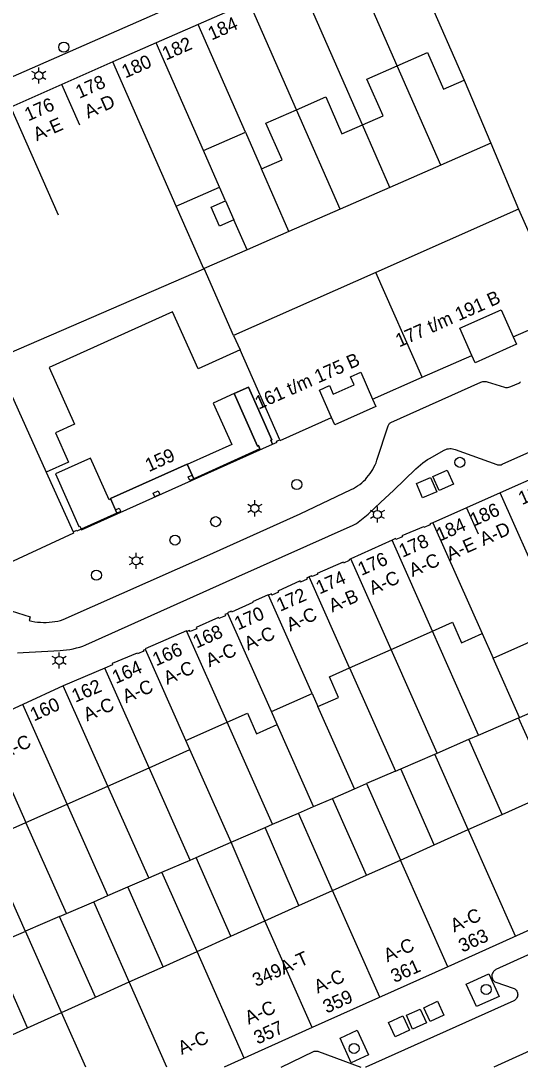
# Model space of a CAD drawing. Extents: x 122462 to 123306, y 485548 to 486417.
# Drawn here: x 123170.2 to 123225.8, y 485548.3 to 485664.9 of the extents above; entities that cross this region are included whole.
import ezdxf

# ---------------------------------------------------------------- set-up
doc = ezdxf.new("R2010")
doc.units = 0
for name, color, linetype in [('B-WE-IE-MEUBILAIR_WEGMEUBILAIR_VERKEERSBORD-S', 7, 'Continuous'), ('Level 1', 7, 'Continuous'), ('Level 10', 7, 'Continuous'), ('Level 11', 7, 'Continuous'), ('Level 17', 7, 'Continuous'), ('Level 19', 7, 'Continuous'), ('Level 2', 7, 'Continuous'), ('Level 34', 7, 'Continuous'), ('Level 4', 7, 'Continuous'), ('Level 42', 7, 'Continuous'), ('Level 50', 7, 'Continuous'), ('Level 53', 7, 'Continuous'), ('N-WE-AL-T25', 7, 'Continuous')]:
    doc.layers.add(name, color=color, linetype=linetype)

msp = doc.modelspace()

# ---------------------------------------------------------------- linework, layer by layer
at = {"layer": 'Level 1'}
for p, q in [((123195.58, 485667.02), (123189.89, 485664.53)), ((123189.89, 485664.53), (123185.23, 485662.48)), ((123185.23, 485662.48), (123180.41, 485660.35)), ((123180.41, 485660.35), (123174.72, 485657.83)), ((123219.52, 485658.31), (123222.48, 485651.29)), ((123174.72, 485657.83), (123169.02, 485655.31)), ((123190.49, 485650.47), (123195.16, 485652.51)), ((123195.16, 485652.51), (123196.95, 485648.42)), ((123222.48, 485651.29), (123225.58, 485643.93)), ((123192.29, 485646.38), (123190.49, 485650.47)), ((123187.46, 485644.26), (123192.29, 485646.38)), ((123190.52, 485637.28), (123187.46, 485644.26)), ((123225.58, 485643.93), (123209.69, 485636.89)), ((123167.68, 485627.41), (123190.52, 485637.28)), ((123209.69, 485636.89), (123193.84, 485629.87)), ((123193.84, 485629.87), (123194.56, 485628.25)), ((123231.28, 485615.76), (123223.54, 485612.32)), ((123172.98, 485614.62), (123175.97, 485607.99)), ((123189.22, 485614.28), (123189.4, 485613.9)), ((123223.54, 485612.32), (123219.79, 485610.66)), ((123180.85, 485610.06), (123180.68, 485610.44)), ((123219.79, 485610.66), (123216.03, 485608.99)), ((123211.49, 485607.04), (123206.9, 485604.97)), ((123211.39, 485594.87), (123215.99, 485596.91)), ((123221.52, 485596.64), (123222.74, 485593.9)), ((123206.77, 485592.81), (123211.39, 485594.87)), ((123179.49, 485592.78), (123174.88, 485590.8)), ((123174.88, 485590.8), (123170.36, 485588.74)), ((123198.05, 485587.95), (123202.59, 485589.97)), ((123202.59, 485589.97), (123203.24, 485588.52)), ((123170.36, 485588.74), (123165.79, 485586.65)), ((123198.7, 485586.5), (123198.05, 485587.95)), ((123188.53, 485584.71), (123193.13, 485586.75)), ((123188.98, 485583.7), (123188.53, 485584.71)), ((123184.43, 485581.68), (123188.98, 485583.7)), ((123179.84, 485579.64), (123184.43, 485581.68)), ((123175.3, 485577.62), (123179.84, 485579.64)), ((123170.71, 485575.58), (123175.3, 485577.62)), ((123223.76, 485576.49), (123227.47, 485578.16)), ((123219.98, 485574.8), (123223.76, 485576.49)), ((123166.16, 485573.56), (123170.71, 485575.58)), ((123216.2, 485573.1), (123219.98, 485574.8)), ((123212.43, 485571.4), (123216.2, 485573.1)), ((123208.65, 485569.71), (123212.43, 485571.4)), ((123204.87, 485568.01), (123208.65, 485569.71)), ((123201.12, 485566.33), (123204.87, 485568.01)), ((123197.34, 485564.63), (123201.12, 485566.33)), ((123232.84, 485566.32), (123217.69, 485559.51)), ((123193.55, 485562.92), (123197.32, 485564.62)), ((123197.32, 485564.62), (123197.34, 485564.63)), ((123189.77, 485561.21), (123193.55, 485562.92)), ((123186, 485559.51), (123189.77, 485561.21)), ((123182.22, 485557.81), (123186, 485559.51)), ((123217.69, 485559.51), (123202.58, 485552.73)), ((123178.45, 485556.11), (123182.22, 485557.81)), ((123174.68, 485554.41), (123178.45, 485556.11)), ((123170.9, 485552.7), (123174.68, 485554.41)), ((123202.58, 485552.73), (123192.81, 485548.32))]:
    msp.add_line(p, q, dxfattribs=at)
for points in [[(123212.08, 485659.93), (123215.44, 485661.4), (123217.24, 485657.31), (123219.52, 485658.31)], [(123208.19, 485653.35), (123210.49, 485654.35), (123208.69, 485658.44), (123212.08, 485659.93)], [(123200.85, 485655.01), (123204.11, 485656.44), (123205.9, 485652.34), (123208.19, 485653.35)], [(123196.95, 485648.42), (123199.24, 485649.42), (123197.45, 485653.52), (123200.85, 485655.01)], [(123194.56, 485628.25), (123189.88, 485626.15), (123187.04, 485632.48), (123173.29, 485626.3), (123176.13, 485619.97), (123174, 485619.01), (123175.47, 485615.74), (123172.98, 485614.62)], [(123214.86, 485625.21), (123220.39, 485627.64), (123219.04, 485630.66), (123223.63, 485632.71), (123224.97, 485629.71), (123230.76, 485632.23)], [(123198.99, 485618.24), (123199.02, 485618.17), (123204.76, 485620.72), (123203.4, 485623.77), (123204.52, 485624.27), (123204.95, 485623.31), (123207.26, 485624.35), (123206.86, 485625.25), (123208, 485625.76), (123209.33, 485622.77), (123214.86, 485625.21)], [(123189.4, 485613.9), (123196.77, 485617.21), (123196.61, 485617.58), (123196.5, 485617.53), (123193.89, 485623.38)], [(123193.89, 485623.38), (123195.49, 485624.1), (123198.11, 485618.23), (123197.99, 485618.18), (123198.18, 485617.76), (123198.68, 485617.98), (123198.63, 485618.08), (123198.99, 485618.24)], [(123180.68, 485610.44), (123180.12, 485611.68), (123188.66, 485615.52), (123189.22, 485614.28)], [(123175.97, 485607.99), (123176.37, 485608.17), (123176.41, 485608.07), (123180.85, 485610.06)], [(123216.03, 485608.99), (123215.7, 485608.85), (123215.74, 485608.76), (123215.04, 485608.46), (123215, 485608.55), (123212.6, 485607.52), (123212.64, 485607.43), (123211.93, 485607.13), (123211.89, 485607.22), (123211.49, 485607.04)], [(123206.9, 485604.97), (123206.68, 485604.87), (123206.72, 485604.78), (123206.08, 485604.5), (123206.04, 485604.59), (123203.17, 485603.35), (123203.21, 485603.26), (123202.58, 485602.99), (123202.54, 485603.08), (123202.26, 485602.96)], [(123202.26, 485602.96), (123201.98, 485602.83), (123202.04, 485602.7), (123201.31, 485602.37), (123201.25, 485602.5), (123198.79, 485601.38), (123198.85, 485601.25), (123198.12, 485600.92), (123198.06, 485601.05), (123197.73, 485600.91)], [(123197.73, 485600.91), (123197.71, 485600.96), (123195.95, 485600.18), (123195.99, 485600.09), (123193.6, 485599.03), (123193.56, 485599.12), (123193.17, 485598.94), (123193.19, 485598.89)], [(123222.74, 485593.9), (123230.24, 485597.23), (123228.49, 485601.17)], [(123193.19, 485598.89), (123192.87, 485598.75), (123192.93, 485598.61), (123192.21, 485598.3), (123192.15, 485598.43), (123189.67, 485597.33), (123189.74, 485597.18), (123189.01, 485596.86), (123188.95, 485596.99), (123188.64, 485596.85)], [(123215.99, 485596.91), (123218.22, 485597.9), (123219.24, 485595.62), (123221.52, 485596.64)], [(123188.64, 485596.85), (123188.59, 485596.96), (123183.99, 485594.93), (123184.02, 485594.86)], [(123184.02, 485594.86), (123183.79, 485594.76), (123183.83, 485594.68), (123183.13, 485594.38), (123183.1, 485594.47), (123180.31, 485593.29), (123180.37, 485593.16), (123179.49, 485592.78)], [(123203.24, 485588.52), (123205.52, 485589.53), (123204.51, 485591.81), (123206.77, 485592.81)], [(123193.13, 485586.75), (123195.4, 485587.76), (123196.41, 485585.48), (123198.7, 485586.5)], [(123164.65, 485549.89), (123166.83, 485550.87), (123170.9, 485552.7)]]:
    msp.add_lwpolyline(points, dxfattribs=at)
at = {"layer": 'Level 10'}
msp.add_lwpolyline([(123176.9, 485608.2), (123198.18, 485617.76), (123197.99, 485618.18), (123198.11, 485618.23), (123195.49, 485624.1), (123193.89, 485623.38), (123196.5, 485617.53), (123196.61, 485617.58), (123196.77, 485617.21), (123189.4, 485613.9), (123188.66, 485615.52), (123180.12, 485611.68), (123180.85, 485610.06), (123176.87, 485608.27), (123176.9, 485608.2)], dxfattribs=at)
at = {"layer": 'Level 11'}
for points in [[(123224.97, 485629.71), (123225.35, 485628.89), (123220.76, 485626.82), (123220.39, 485627.64)], [(123209.33, 485622.77), (123209.7, 485621.95), (123205.13, 485619.9), (123204.76, 485620.72)]]:
    msp.add_lwpolyline(points, dxfattribs=at)
at = {"layer": 'Level 17'}
for points in [[(123207.55, 485675.57), (123168.36, 485658.32)], [(123209.05, 485614.46), (123209.21, 485614.69), (123209.35, 485614.93), (123209.48, 485615.17), (123209.6, 485615.43), (123209.71, 485615.68), (123209.8, 485615.95), (123211.05, 485619.79), (123211.08, 485619.86), (123211.12, 485619.94), (123211.17, 485620), (123211.23, 485620.06), (123211.3, 485620.11), (123211.37, 485620.15), (123221.38, 485624.65), (123221.49, 485624.7), (123221.61, 485624.72), (123221.72, 485624.74), (123221.84, 485624.74), (123221.96, 485624.73), (123222.08, 485624.7), (123224.02, 485624.11), (123224.13, 485624.08), (123224.25, 485624.07), (123224.37, 485624.07), (123224.49, 485624.09), (123224.61, 485624.12), (123224.72, 485624.16), (123225.61, 485624.56), (123225.71, 485624.62), (123225.81, 485624.69)], [(123169.78, 485594.48), (123170.42, 485594.52), (123171.07, 485594.55), (123174.51, 485594.75), (123174.88, 485594.78), (123175.25, 485594.82), (123175.61, 485594.87), (123175.98, 485594.94), (123176.34, 485595.03), (123176.7, 485595.13), (123177.05, 485595.24), (123177.39, 485595.37), (123194.08, 485602.87), (123207.17, 485608.73), (123207.53, 485608.91), (123208.84, 485609.95), (123210.25, 485611.29), (123211.66, 485612.59), (123214.15, 485615), (123214.39, 485615.23), (123214.65, 485615.44), (123214.91, 485615.65), (123215.18, 485615.84), (123215.45, 485616.02), (123215.73, 485616.19), (123217.22, 485617.05), (123217.36, 485617.11), (123217.5, 485617.17), (123217.64, 485617.21), (123217.79, 485617.24), (123217.94, 485617.25), (123218.09, 485617.25), (123218.23, 485617.23), (123218.38, 485617.2), (123218.52, 485617.16), (123223.15, 485615.48), (123223.25, 485615.45), (123223.35, 485615.43), (123223.45, 485615.43), (123223.55, 485615.44), (123223.65, 485615.46), (123223.75, 485615.5), (123237.93, 485621.84)], [(123168.35, 485599.41), (123171.2, 485598.5), (123171.08, 485598.1), (123171.39, 485598.02), (123171.71, 485597.96), (123172.02, 485597.92), (123172.34, 485597.89), (123172.66, 485597.88), (123172.98, 485597.88), (123173.3, 485597.9), (123173.62, 485597.93), (123173.94, 485597.97), (123174.26, 485598.03), (123174.57, 485598.11), (123174.88, 485598.2), (123190.86, 485605.32), (123201.26, 485609.97), (123206.94, 485612.68), (123207.19, 485612.81), (123207.43, 485612.95), (123207.66, 485613.1), (123207.89, 485613.26), (123208.11, 485613.44), (123208.32, 485613.62), (123208.52, 485613.82), (123208.7, 485614.02), (123208.88, 485614.24), (123209.05, 485614.46)], [(123175.97, 485607.99), (123176.03, 485607.84), (123162.14, 485601.39)], [(123231.66, 485563.09), (123223.07, 485559.18), (123222.98, 485559.13), (123222.89, 485559.07), (123222.81, 485558.99), (123222.74, 485558.9), (123222.69, 485558.8), (123222.65, 485558.7), (123222.62, 485558.59), (123222.61, 485558.48), (123222.62, 485558.37), (123222.64, 485558.26), (123222.68, 485558.16), (123222.73, 485558.06), (123222.8, 485557.97), (123222.87, 485557.89), (123222.96, 485557.82), (123223.06, 485557.77), (123224.98, 485557.13), (123225.08, 485557.08), (123225.17, 485557.03), (123225.25, 485556.96), (123225.33, 485556.88), (123225.39, 485556.79), (123225.43, 485556.69), (123225.47, 485556.59), (123225.48, 485556.49), (123225.49, 485556.38), (123225.48, 485556.27), (123225.45, 485556.17), (123225.41, 485556.07), (123225.36, 485555.98), (123225.29, 485555.89), (123225.22, 485555.82), (123225.13, 485555.75), (123225.04, 485555.7), (123208.59, 485548.33), (123208.55, 485548.32)], [(123220.89, 485555.06), (123219.76, 485557.57), (123222.27, 485558.71), (123223.41, 485556.19), (123220.89, 485555.06)], [(123206.95, 485548.81), (123205.7, 485551.56), (123207.61, 485552.43), (123208.86, 485549.68), (123206.95, 485548.81)], [(123228.49, 485550.88), (123222.83, 485548.32)], [(123199.14, 485548.32), (123202.74, 485550.04), (123202.83, 485550.08), (123202.92, 485550.1), (123203.02, 485550.11), (123203.12, 485550.1), (123203.22, 485550.08), (123203.31, 485550.05), (123208, 485548.32)]]:
    msp.add_lwpolyline(points, dxfattribs=at)
at = {"layer": 'Level 19'}
for p, q in [((123216.93, 485648.86), (123212.08, 485659.93)), ((123205.7, 485643.93), (123200.85, 485655.01)), ((123211.25, 485646.37), (123208.19, 485653.35)), ((123222.48, 485651.29), (123216.93, 485648.86)), ((123216.93, 485648.86), (123211.25, 485646.37)), ((123200.01, 485641.44), (123196.95, 485648.42)), ((123192.95, 485644.87), (123192.29, 485646.38)), ((123211.25, 485646.37), (123205.7, 485643.93)), ((123205.7, 485643.93), (123200.01, 485641.44)), ((123195.35, 485639.4), (123193.87, 485642.76)), ((123200.01, 485641.44), (123195.35, 485639.4)), ((123195.35, 485639.4), (123190.58, 485637.31)), ((123190.58, 485637.31), (123190.52, 485637.28)), ((123193.84, 485629.87), (123190.58, 485637.31)), ((123167.29, 485627.23), (123172.98, 485614.62)), ((123221.14, 485585.32), (123215.99, 485596.91)), ((123216.52, 485583.32), (123211.39, 485594.87)), ((123225.68, 485587.29), (123222.74, 485593.9)), ((123206.77, 485592.81), (123211.88, 485581.31)), ((123225.68, 485587.29), (123235.41, 485591.5)), ((123207.32, 485579.33), (123203.24, 485588.52)), ((123221.14, 485585.32), (123225.57, 485587.24)), ((123225.57, 485587.24), (123225.68, 485587.29)), ((123229.3, 485578.98), (123225.57, 485587.24)), ((123198.18, 485575.38), (123193.13, 485586.75)), ((123202.76, 485577.36), (123198.7, 485586.5)), ((123216.52, 485583.32), (123220.06, 485584.85)), ((123220.06, 485584.85), (123221.14, 485585.32)), ((123223.76, 485576.49), (123220.06, 485584.85)), ((123193.57, 485573.38), (123188.98, 485583.7)), ((123212.46, 485581.56), (123216.26, 485583.21)), ((123216.26, 485583.21), (123216.52, 485583.32)), ((123219.98, 485574.8), (123216.26, 485583.21)), ((123189, 485571.4), (123184.43, 485581.68)), ((123211.88, 485581.31), (123208.66, 485579.91)), ((123211.88, 485581.31), (123212.46, 485581.56)), ((123216.2, 485573.1), (123212.46, 485581.56)), ((123207.32, 485579.33), (123208.66, 485579.91)), ((123208.66, 485579.91), (123212.43, 485571.4)), ((123184.39, 485569.4), (123179.84, 485579.64)), ((123204.86, 485578.27), (123207.32, 485579.33)), ((123179.83, 485567.43), (123175.3, 485577.62)), ((123202.76, 485577.36), (123204.86, 485578.27)), ((123208.65, 485569.71), (123204.86, 485578.27)), ((123198.18, 485575.38), (123201.06, 485576.62)), ((123201.06, 485576.62), (123202.76, 485577.36)), ((123204.87, 485568.01), (123201.06, 485576.62)), ((123175.22, 485565.43), (123170.71, 485575.58)), ((123197.35, 485575.02), (123198.18, 485575.38)), ((123193.57, 485573.38), (123197.35, 485575.02)), ((123201.12, 485566.33), (123197.35, 485575.02)), ((123170.65, 485563.45), (123166.16, 485573.56)), ((123189.67, 485571.68), (123193.57, 485573.38)), ((123197.34, 485564.63), (123193.57, 485573.38)), ((123185.87, 485570.04), (123189, 485571.4)), ((123189, 485571.4), (123189.67, 485571.68)), ((123193.55, 485562.92), (123189.67, 485571.68)), ((123184.39, 485569.4), (123185.87, 485570.04)), ((123189.77, 485561.21), (123185.87, 485570.04)), ((123179.83, 485567.43), (123182.07, 485568.4)), ((123182.07, 485568.4), (123184.39, 485569.4)), ((123186, 485559.51), (123182.07, 485568.4)), ((123178.27, 485566.75), (123179.83, 485567.43)), ((123175.22, 485565.43), (123178.27, 485566.75)), ((123182.22, 485557.81), (123178.27, 485566.75)), ((123174.47, 485565.1), (123170.67, 485563.46)), ((123174.47, 485565.1), (123175.22, 485565.43)), ((123178.45, 485556.11), (123174.47, 485565.1)), ((123170.65, 485563.45), (123166.87, 485561.81)), ((123170.67, 485563.46), (123170.65, 485563.45)), ((123174.68, 485554.41), (123170.67, 485563.46)), ((123170.9, 485552.7), (123166.87, 485561.81))]:
    msp.add_line(p, q, dxfattribs=at)
at = {"layer": 'Level 2'}
msp.add_line((123192.95, 485644.87), (123193.87, 485642.76), dxfattribs=at)
msp.add_lwpolyline([(123193.87, 485642.76), (123192.27, 485642.06), (123191.35, 485644.17), (123192.95, 485644.87)], dxfattribs=at)
at = {"layer": 'Level 34'}
for points in [[(123189.4, 485613.9), (123188.98, 485613.71), (123188.8, 485614.09), (123189.22, 485614.28)], [(123185.07, 485611.87), (123184.88, 485612.29), (123185.45, 485612.55), (123185.64, 485612.13), (123185.07, 485611.87)], [(123180.68, 485610.44), (123181.1, 485610.63), (123181.27, 485610.25), (123180.85, 485610.06)]]:
    msp.add_lwpolyline(points, dxfattribs=at)
at = {"layer": 'Level 4'}
for p, q in [((123212.47, 485674.4), (123219.52, 485658.31)), ((123212.08, 485659.93), (123206.82, 485671.93)), ((123208.19, 485653.35), (123201.14, 485669.45)), ((123200.85, 485655.01), (123195.58, 485667.02)), ((123195.16, 485652.51), (123189.89, 485664.53)), ((123190.49, 485650.47), (123185.23, 485662.48)), ((123187.46, 485644.26), (123180.41, 485660.35)), ((123225.58, 485643.93), (123230.76, 485632.23)), ((123214.86, 485625.21), (123209.69, 485636.89)), ((123198.99, 485618.24), (123194.56, 485628.25)), ((123228.49, 485601.17), (123223.54, 485612.32)), ((123216.03, 485608.99), (123221.52, 485596.64)), ((123215.99, 485596.91), (123211.49, 485607.04)), ((123211.39, 485594.87), (123206.9, 485604.97)), ((123206.77, 485592.81), (123202.26, 485602.96)), ((123202.59, 485589.97), (123197.73, 485600.91)), ((123198.05, 485587.95), (123193.19, 485598.89)), ((123193.13, 485586.75), (123188.64, 485596.85)), ((123188.53, 485584.71), (123184.02, 485594.86)), ((123184.43, 485581.68), (123179.49, 485592.78)), ((123179.84, 485579.64), (123174.88, 485590.8)), ((123175.3, 485577.62), (123170.36, 485588.74)), ((123165.79, 485586.65), (123170.71, 485575.58))]:
    msp.add_line(p, q, dxfattribs=at)
at = {"layer": 'Level 42'}
for points in [[(123214.89, 485611.76), (123214.2, 485613.35), (123215.79, 485614.04), (123216.48, 485612.45), (123214.89, 485611.76)], [(123216.74, 485612.58), (123216.04, 485614.16), (123217.62, 485614.86), (123218.32, 485613.28), (123216.74, 485612.58)], [(123215.74, 485553.4), (123215.02, 485554.94), (123216.57, 485555.66), (123217.28, 485554.11), (123215.74, 485553.4)], [(123213.79, 485552.56), (123213.1, 485554.1), (123214.64, 485554.79), (123215.33, 485553.25), (123213.79, 485552.56)], [(123211.83, 485551.69), (123211.09, 485553.29), (123212.7, 485554.03), (123213.44, 485552.43), (123211.83, 485551.69)]]:
    msp.add_lwpolyline(points, dxfattribs=at)
at = {"layer": 'Level 50'}
for p, q in [((123171.77, 485659.05), (123171.38, 485659.28)), ((123172.16, 485659.28), (123172.16, 485659.73)), ((123172.94, 485659.28), (123172.55, 485659.05)), ((123171.77, 485658.6), (123171.38, 485658.38)), ((123172.16, 485657.93), (123172.16, 485658.38)), ((123172.94, 485658.38), (123172.55, 485658.6)), ((123196.2, 485611.04), (123196.2, 485611.49)), ((123195.81, 485610.81), (123195.42, 485611.04)), ((123195.81, 485610.36), (123195.42, 485610.14)), ((123196.98, 485611.04), (123196.59, 485610.81)), ((123196.98, 485610.14), (123196.59, 485610.36)), ((123209.48, 485610.14), (123209.09, 485610.36)), ((123209.87, 485610.36), (123209.87, 485610.81)), ((123210.65, 485610.36), (123210.26, 485610.14)), ((123196.2, 485609.69), (123196.2, 485610.14)), ((123209.48, 485609.69), (123209.09, 485609.46)), ((123209.87, 485609.01), (123209.87, 485609.46)), ((123210.65, 485609.46), (123210.26, 485609.69)), ((123183, 485605.2), (123183, 485605.65)), ((123182.61, 485604.97), (123182.22, 485605.2)), ((123182.61, 485604.52), (123182.22, 485604.3)), ((123183.78, 485605.2), (123183.39, 485604.97)), ((123183.78, 485604.3), (123183.39, 485604.52)), ((123183, 485603.85), (123183, 485604.3)), ((123174.04, 485593.86), (123173.65, 485594.09)), ((123174.43, 485594.09), (123174.43, 485594.54)), ((123175.21, 485594.09), (123174.82, 485593.86)), ((123174.04, 485593.41), (123173.65, 485593.19)), ((123174.43, 485592.74), (123174.43, 485593.19)), ((123175.21, 485593.19), (123174.82, 485593.41))]:
    msp.add_line(p, q, dxfattribs=at)
for centre in [(123172.16, 485658.83), (123196.2, 485610.59), (123209.87, 485609.91), (123183, 485604.75), (123174.43, 485593.64)]:
    msp.add_circle(centre, 0.45, dxfattribs=at)
at = {"layer": 'Level 53'}
for centre in [(123174.93, 485661.99), (123219.05, 485615.72), (123200.88, 485613.25), (123191.85, 485609.11), (123187.32, 485607.06), (123178.56, 485603.15), (123221.98, 485556.98), (123207.26, 485550.4)]:
    msp.add_circle(centre, 0.56, dxfattribs=at)
at = {"layer": 'N-WE-AL-T25'}
for p, q in [((123176.72, 485653.31), (123174.72, 485657.83)), ((123174.34, 485643.28), (123169.02, 485655.31)), ((123219.79, 485610.66), (123221.08, 485607.75)), ((123219.79, 485610.66), (123219.79, 485610.66)), ((123225.24, 485562.91), (123219.98, 485574.8)), ((123217.69, 485559.51), (123212.43, 485571.4)), ((123210.13, 485556.12), (123204.87, 485568.01)), ((123202.58, 485552.73), (123197.32, 485564.62)), ((123195.03, 485549.33), (123189.77, 485561.21)), ((123186.42, 485548.32), (123182.22, 485557.81)), ((123177.37, 485548.32), (123174.68, 485554.41))]:
    msp.add_line(p, q, dxfattribs=at)
for points in [[(123193.89, 485623.38), (123191.56, 485622.33), (123193.64, 485617.7), (123188.69, 485615.47)], [(123180.14, 485611.63), (123179.99, 485611.56), (123177.9, 485616.2), (123174, 485614.45), (123176.61, 485608.58), (123176.71, 485608.62), (123176.87, 485608.27)]]:
    msp.add_lwpolyline(points, dxfattribs=at)

# ---------------------------------------------------------------- texts
at = {"layer": 'B-WE-IE-MEUBILAIR_WEGMEUBILAIR_VERKEERSBORD-S'}
for s, rotation, p in [('184', 23.789, (123191.4, 485662.73)), ('182', 23.789, (123186.3, 485660.49)), ('180', 23.789, (123181.79, 485658.5)), ('178', 23.8672, (123176.66, 485656.23)), ('176', 23.8672, (123170.97, 485653.71)), ('A-D', 23.8672, (123177.63, 485654.02)), ('A-E', 23.8672, (123171.93, 485651.5)), ('177 t/m 191 B', 23.832, (123212.29, 485628.52)), ('161 t/m 175 B', 23.832, (123196.63, 485621.58)), ('159', 24.1971, (123184.41, 485614.62)), ('188', 23.9238, (123225.97, 485610.94)), ('186', 23.9221, (123220.57, 485608.54)), ('184', 23.9221, (123216.81, 485606.88)), ('A-D', 23.9221, (123221.66, 485606.39)), ('178', 23.7564, (123212.66, 485605.08)), ('A-E', 23.9221, (123217.95, 485604.74)), ('176', 23.7564, (123208.09, 485603.06)), ('A-C', 23.2274, (123213.77, 485602.93)), ('174', 23.7564, (123203.42, 485600.99)), ('A-C', 24.262, (123209.33, 485600.93)), ('172', 23.7564, (123199.03, 485599.06)), ('A-B', 23.367, (123204.83, 485598.97)), ('170', 23.7564, (123194.34, 485596.99)), ('A-C', 24.479, (123200.14, 485596.85)), ('168', 23.7564, (123189.72, 485594.96)), ('A-C', 23.918, (123195.44, 485594.73)), ('166', 23.7564, (123185.22, 485592.98)), ('A-C', 23.9196, (123191.15, 485592.87)), ('164', 23.7564, (123180.73, 485591)), ('A-C', 23.8075, (123186.45, 485590.9)), ('162', 23.2488, (123176.21, 485588.92)), ('A-C', 22.9254, (123181.85, 485588.86)), ('160', 24.5468, (123171.6, 485586.83)), ('A-C', 23.2481, (123177.51, 485586.83)), ('A-C', 24.542, (123168.29, 485582.65)), ('A-C', 24.1908, (123218.41, 485563.32)), ('363', 24.1862, (123219.32, 485561.07)), ('A-C', 24.1817, (123210.97, 485559.99)), ('349A-T', 24.2527, (123196.35, 485557.23)), ('361', 24.1862, (123211.76, 485557.68)), ('A-C', 24.1899, (123203.21, 485556.5)), ('359', 24.1862, (123204.21, 485554.27)), ('A-C', 24.2762, (123195.52, 485553.03)), ('357', 24.2776, (123196.51, 485550.82)), ('A-C', 24.2807, (123188.06, 485549.67))]:
    msp.add_text(s, height=1.5, rotation=rotation, dxfattribs=at).set_placement(p)

doc.saveas('drawing.dxf')
